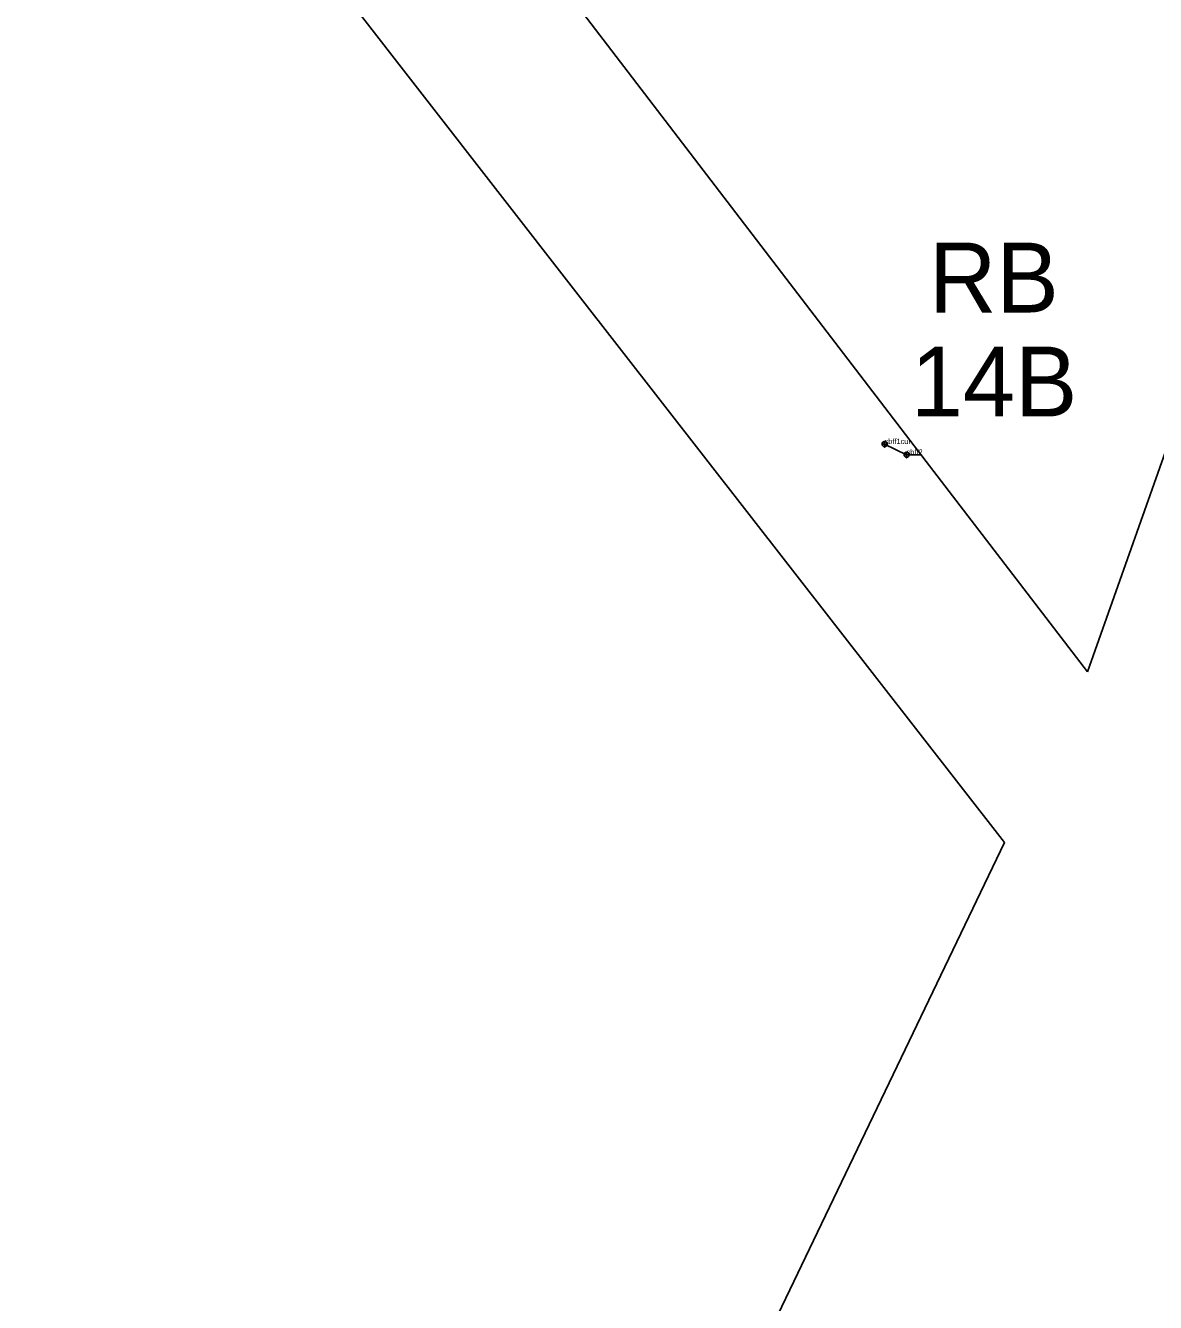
# Model space of a CAD drawing. Extents: x 2071991 to 2268989, y 436479 to 469629.
# Drawn here: x 2207171 to 2208227, y 442518 to 443712 of the extents above; entities that cross this region are included whole.
import ezdxf

# ---------------------------------------------------------------- set-up
doc = ezdxf.new("R2010")
doc.units = 0
for name, color, linetype in [('approx_PSA', 7, 'Continuous'), ('Default', 7, 'Continuous'), ('Exist Hydro Jurisdictional Stream or Body of Water NEU Mitigable', 7, 'Continuous'), ('Exist Hydro Jurisdictional Stream or Body of Water NEU Mitigable Cogo Comment', 7, 'Continuous'), ('Exist Hydro Jurisdictional Stream or Body of Water NEU Mitigable Cogo Point CELL', 7, 'Continuous')]:
    doc.layers.add(name, color=color, linetype=linetype)

msp = doc.modelspace()

# ---------------------------------------------------------------- linework, layer by layer
at = {"layer": 'approx_PSA'}
for p, q in [((2205353.4, 446784.6), (2208012.6, 443304.4)), ((2207685.4, 443463.2), (2207051.7, 444278.5)), ((2208163.3, 443107.8), (2208369.3, 443690.8)), ((2208085.7, 442948.3), (2207685.4, 443463.2)), ((2208012.6, 443304.4), (2208163.3, 443107.8)), ((2207861.7, 442481), (2208085.7, 442948.3))]:
    msp.add_line(p, q, dxfattribs=at)
at = {"layer": 'Exist Hydro Jurisdictional Stream or Body of Water NEU Mitigable'}
msp.add_lwpolyline([(2207973.8, 443320.8), (2207994.4, 443310.8), (2208007.8, 443310.7)], dxfattribs=at)
at = {"layer": 'Exist Hydro Jurisdictional Stream or Body of Water NEU Mitigable Cogo Point CELL'}
for points in [[(2207973.8, 443323.8), (2207973.8, 443317.8), (2207973.8, 443320.8), (2207976.8, 443320.8), (2207970.8, 443320.8)], [(2207994.4, 443313.8), (2207994.4, 443307.8), (2207994.4, 443310.8), (2207997.4, 443310.8), (2207991.4, 443310.8)]]:
    msp.add_lwpolyline(points, dxfattribs=at)
for centre in [(2207973.8, 443320.8), (2207994.4, 443310.8)]:
    msp.add_circle(centre, 2.34, dxfattribs=at)

# ---------------------------------------------------------------- texts
at = {"layer": 'Default'}
for s, p in [('RB', (2208015.2, 443443.8)), ('14B', (2207998.4, 443346.6))]:
    msp.add_text(s, height=65.34, dxfattribs=at).set_placement(p)
at = {"layer": 'Exist Hydro Jurisdictional Stream or Body of Water NEU Mitigable Cogo Comment'}
for s, p in [('sbff1cul', (2207973.8, 443320.8)), ('sbff2', (2207994.4, 443310.8))]:
    msp.add_text(s, height=5, dxfattribs=at).set_placement(p)

doc.saveas('drawing.dxf')
